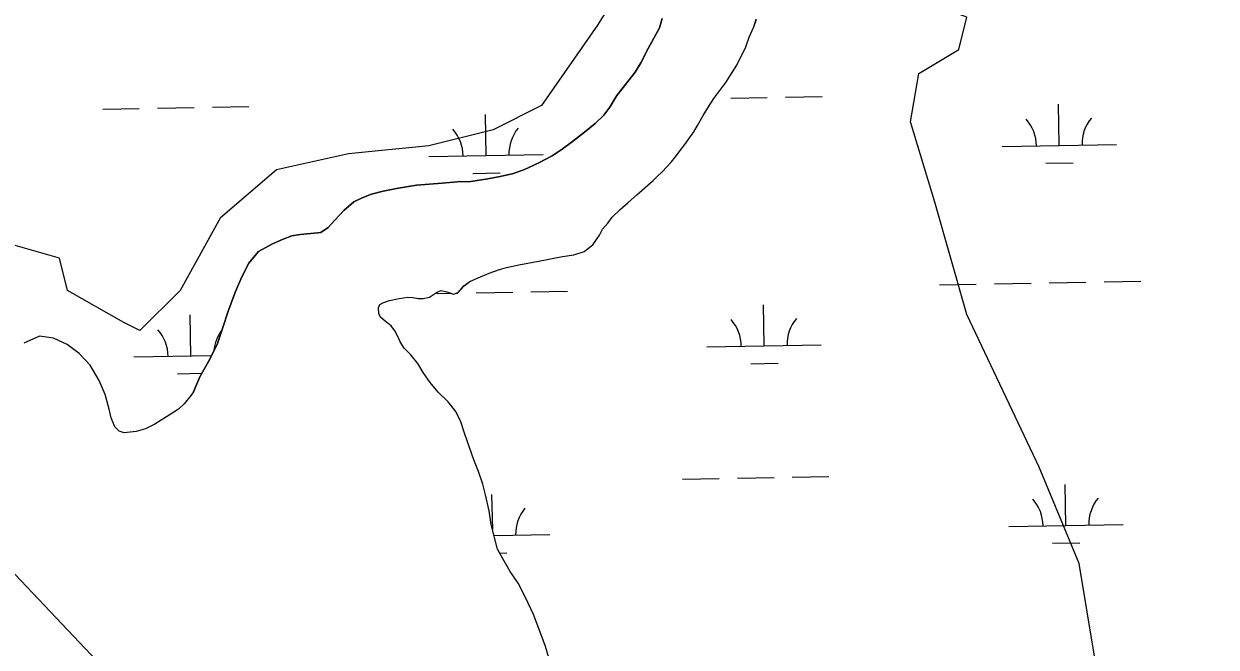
# Model space of a CAD drawing. Extents: x 3903937 to 3942190, y 260677 to 286651.
# Drawn here: x 3931532 to 3932576, y 274704 to 275249 of the extents above; entities that cross this region are included whole.
import ezdxf

# ---------------------------------------------------------------- set-up
doc = ezdxf.new("R2010")
doc.units = 0
for name, color, linetype in [('V-SITE-VEGE', 7, 'Continuous'), ('V-TOPO-SHOR', 7, 'Continuous'), ('V-UTIL-LINE', 7, 'Continuous'), ('V-WETL-SWMP', 7, 'Continuous')]:
    doc.layers.add(name, color=color, linetype=linetype)

msp = doc.modelspace()

# ---------------------------------------------------------------- linework, layer by layer
at = {"layer": 'V-SITE-VEGE'}
for points in [[(3932469.8, 274692.2), (3932455.7, 274776.6), (3932420.6, 274861), (3932357.3, 274994.6), (3932329.2, 275093.1), (3932308.1, 275163.4), (3932315.2, 275205.6), (3932350.3, 275226.7), (3932357.3, 275254.8), (3932301.1, 275275.9), (3932244.9, 275297), (3932258.9, 275360.3), (3932266, 275409.6), (3932258.9, 275486.9), (3932287, 275543.2), (3932315.2, 275564.3), (3932343.3, 275606.5), (3932385.4, 275655.7), (3932434.7, 275733.1), (3932469.8, 275831.5)], [(3932069.1, 275304.1), (3932034, 275247.8), (3931984.8, 275177.5), (3931942.6, 275156.4), (3931886.4, 275142.3), (3931816.1, 275135.3), (3931752.8, 275121.2), (3931703.6, 275079), (3931668.5, 275015.7), (3931633.3, 274980.6), (3931619.3, 274987.6), (3931570.1, 275015.7), (3931563, 275043.9), (3931513.8, 275057.9)]]:
    msp.add_lwpolyline(points, dxfattribs=at)
at = {"layer": 'V-TOPO-SHOR'}
for points in [[(3931680.2, 274927), (3931685.7, 274940.1), (3931693.3, 274953.4), (3931700.9, 274968.5), (3931705.9, 274983.4), (3931710.3, 274996.8), (3931717, 275014.8), (3931722.6, 275027.6), (3931728.8, 275039.7), (3931737.3, 275049.8), (3931749.5, 275056.4), (3931758.8, 275060.7), (3931766.4, 275063.5), (3931773.8, 275064.7), (3931783.1, 275065.5), (3931791.9, 275066.5), (3931798.2, 275070.7), (3931804, 275077.2), (3931811.8, 275085.8), (3931820.5, 275093.3), (3931827.9, 275096.9), (3931836, 275100.1), (3931846.2, 275102.6), (3931857.9, 275105), (3931875.6, 275107.8), (3931897.9, 275109.7), (3931911.2, 275110.9), (3931923.2, 275111.1), (3931937.9, 275113.3), (3931948.8, 275115.5), (3931960.4, 275118), (3931970.1, 275121.6), (3931982.6, 275127.4), (3931994.4, 275133.5), (3932003.1, 275139.3), (3932012.1, 275146.2), (3932022.6, 275154.2), (3932032, 275161.7), (3932039.6, 275169.1), (3932044.9, 275176.2), (3932050.9, 275186.2), (3932059.7, 275197.3), (3932067, 275206.7), (3932071.8, 275215), (3932078.2, 275227.5), (3932088.2, 275245.6), (3932090.7, 275253.6)], [(3931842.3, 275000.4), (3931843.3, 275003.3), (3931845.9, 275004.9), (3931851.8, 275006.9), (3931860.4, 275008.6), (3931867.8, 275009.8), (3931872.2, 275009.5), (3931876.9, 275008.7), (3931881.4, 275008.7), (3931886.9, 275009.7), (3931893.8, 275014.5), (3931897, 275015.6), (3931902.1, 275014.4), (3931907.9, 275012.5), (3931912, 275013.9), (3931917, 275019.8), (3931922.1, 275023.4), (3931929.4, 275026.7), (3931939.1, 275030.8), (3931948.3, 275033.9), (3931954.3, 275035.8), (3931965.2, 275038), (3931977.6, 275040.5), (3931988.5, 275042.6), (3931995.6, 275044), (3932003.4, 275045.3), (3932013.2, 275046.9), (3932022.3, 275049.9), (3932030, 275055.6), (3932035.8, 275064.2), (3932038.3, 275069.2), (3932042.9, 275074.6), (3932046.9, 275079.8), (3932053.7, 275086.6), (3932060.7, 275092.6), (3932068.4, 275099.5), (3932082.7, 275111.8), (3932085.9, 275115.2), (3932090.9, 275119.9), (3932094.4, 275123.7), (3932098.5, 275128.1), (3932102.2, 275132.6), (3932106.4, 275138.2), (3932110.4, 275143.4), (3932113.9, 275148.5), (3932118.2, 275154.6), (3932121.5, 275160.2), (3932126.6, 275168.8), (3932131, 275176.3), (3932135.8, 275183.6), (3932141.8, 275191.8), (3932146.2, 275197.7), (3932151.9, 275206.5), (3932155.9, 275212.8), (3932163.8, 275229), (3932166.8, 275237.3), (3932170.9, 275246.3), (3932173, 275253)], [(3931993.7, 274686.4), (3931988.3, 274704), (3931984.3, 274715.2), (3931977.8, 274732.2), (3931970.9, 274747.1), (3931964.6, 274759.4), (3931957.5, 274769.6), (3931952, 274779.3), (3931946.5, 274789.3), (3931941, 274810.8), (3931939.2, 274822.9), (3931936, 274836.7), (3931933.6, 274846.1), (3931929.9, 274857.2), (3931925.7, 274867.6), (3931922, 274878.4), (3931917.4, 274890.9), (3931914.2, 274900.6), (3931910, 274909.8), (3931903.2, 274918.2), (3931894.6, 274926.7), (3931887.4, 274935), (3931881.3, 274943.9), (3931876.6, 274951.9), (3931870.5, 274959.4), (3931864.8, 274965.3), (3931861.2, 274970.8), (3931859.4, 274974.9), (3931856.6, 274980.5), (3931853.3, 274984.6), (3931848.4, 274988.4), (3931843.7, 274992.7), (3931842.4, 274995.4), (3931842.3, 275000.4)], [(3931680.2, 274927), (3931678.2, 274924), (3931672, 274916.4), (3931667.2, 274911.7), (3931659.1, 274906.7), (3931652.1, 274902.3), (3931646.3, 274898.6), (3931638.2, 274894.6), (3931630.2, 274892.2), (3931619.5, 274891), (3931615.3, 274892.6), (3931611.5, 274896.4), (3931608.3, 274904.2), (3931606.4, 274911.9), (3931602.8, 274924.7), (3931597.8, 274936.8), (3931589.7, 274950.3), (3931580.3, 274960.5), (3931569.8, 274968.4), (3931557.7, 274973.8), (3931545.4, 274975.6), (3931531.6, 274969.5)]]:
    msp.add_lwpolyline(points, dxfattribs=at)
at = {"layer": 'V-UTIL-LINE'}
msp.add_lwpolyline([(3921517.4, 284435.9), (3929017.8, 277413.5), (3932265.6, 273984.1), (3936271.1, 267959.1), (3937259.2, 266527.6)], dxfattribs=at)
at = {"layer": 'V-WETL-SWMP'}
for p, q in [((3932150.6, 275184), (3932182.6, 275184.6)), ((3932198.6, 275184.9), (3932230.6, 275185.4)), ((3931600.8, 275174.3), (3931632.8, 275174.9)), ((3931648.8, 275175.2), (3931680.8, 275175.7)), ((3931696.8, 275176), (3931728.8, 275176.6)), ((3932438.2, 275142.6), (3932437.6, 275178.6)), ((3931936.4, 275133.8), (3931935.8, 275169.8)), ((3932388.2, 275141.8), (3932488.2, 275143.5)), ((3931886.4, 275132.9), (3931986.4, 275134.7)), ((3932426.5, 275127), (3932450.5, 275127.4)), ((3931924.7, 275118.2), (3931948.7, 275118.6)), ((3932333.5, 275020.7), (3932365.5, 275021.3)), ((3932381.5, 275021.6), (3932413.5, 275022.1)), ((3932429.5, 275022.4), (3932461.5, 275023)), ((3932477.5, 275023.2), (3932509.5, 275023.8)), ((3931891.5, 275012.9), (3931905.8, 275013.2)), ((3931910.1, 275013.3), (3931911.7, 275013.3)), ((3931927.7, 275013.6), (3931959.7, 275014.1)), ((3931975.7, 275014.4), (3932007.6, 275015)), ((3932179.8, 274967.3), (3932179.2, 275003.2)), ((3931678, 274958.4), (3931677.4, 274994.4)), ((3932129.8, 274966.4), (3932229.8, 274968.1)), ((3931628, 274957.5), (3931696, 274958.7)), ((3932168.1, 274951.6), (3932192.1, 274952)), ((3931666.3, 274942.8), (3931687.5, 274943.2)), ((3932108.5, 274850.5), (3932140.5, 274851.1)), ((3932156.5, 274851.4), (3932188.5, 274852)), ((3932204.4, 274852.2), (3932236.4, 274852.8)), ((3932444.1, 274810), (3932443.4, 274846)), ((3931942.2, 274806.4), (3931941.6, 274837.2)), ((3932394.1, 274809.1), (3932494.1, 274810.9)), ((3931943.5, 274801.2), (3931992.2, 274802.1)), ((3932432.3, 274794.4), (3932456.3, 274794.8)), ((3931948.4, 274785.9), (3931954.5, 274786))]:
    msp.add_line(p, q, dxfattribs=at)
for points in [[(3932090.7, 275253.6), (3932088.2, 275245.6), (3932078.2, 275227.5), (3932071.8, 275215), (3932067, 275206.7), (3932059.7, 275197.3), (3932050.9, 275186.2), (3932044.9, 275176.2), (3932039.6, 275169.1), (3932032, 275161.7), (3932022.6, 275154.2), (3932012.1, 275146.2), (3932003.1, 275139.3), (3931994.4, 275133.5), (3931982.6, 275127.4), (3931970.1, 275121.6), (3931960.4, 275118), (3931948.8, 275115.5), (3931937.9, 275113.3), (3931923.2, 275111.1), (3931911.2, 275110.9), (3931897.9, 275109.7), (3931875.6, 275107.8), (3931857.9, 275105), (3931846.2, 275102.6), (3931836, 275100.1), (3931827.9, 275096.9), (3931820.5, 275093.3), (3931811.8, 275085.8), (3931804, 275077.2), (3931798.2, 275070.7), (3931791.9, 275066.5), (3931783.1, 275065.5), (3931773.8, 275064.7), (3931766.4, 275063.5), (3931758.8, 275060.7), (3931749.5, 275056.4), (3931737.3, 275049.8), (3931728.8, 275039.7), (3931722.6, 275027.6), (3931717, 275014.8), (3931710.3, 274996.8), (3931705.9, 274983.4), (3931700.9, 274968.5), (3931693.3, 274953.4), (3931685.7, 274940.1), (3931680.2, 274927), (3931678.2, 274924), (3931672, 274916.4), (3931667.2, 274911.7), (3931659.1, 274906.7), (3931652.1, 274902.3), (3931646.3, 274898.6), (3931638.2, 274894.6), (3931630.2, 274892.2), (3931619.5, 274891), (3931615.3, 274892.6), (3931611.5, 274896.4), (3931608.3, 274904.2), (3931606.4, 274911.9), (3931602.8, 274924.7), (3931597.8, 274936.8), (3931589.7, 274950.3), (3931580.3, 274960.5), (3931569.8, 274968.4), (3931557.7, 274973.8)], [(3931843.3, 275003.3), (3931845.9, 275004.9), (3931851.8, 275006.9), (3931860.4, 275008.6), (3931867.8, 275009.8), (3931872.2, 275009.5), (3931876.9, 275008.7), (3931881.4, 275008.7), (3931886.9, 275009.7), (3931893.8, 275014.5), (3931897, 275015.6), (3931902.1, 275014.4), (3931907.9, 275012.5), (3931912, 275013.9), (3931917.1, 275019.8), (3931922.1, 275023.4), (3931929.4, 275026.7), (3931939.1, 275030.8), (3931948.3, 275033.9), (3931954.3, 275035.8), (3931965.2, 275038), (3931977.6, 275040.5), (3931988.5, 275042.6), (3931995.6, 275044), (3932003.4, 275045.3), (3932013.2, 275046.9), (3932022.3, 275049.9), (3932030, 275055.6), (3932035.8, 275064.2), (3932038.3, 275069.2), (3932042.9, 275074.6), (3932046.9, 275079.8), (3932053.7, 275086.6), (3932060.7, 275092.6), (3932068.4, 275099.5), (3932082.7, 275111.8), (3932085.9, 275115.2), (3932090.9, 275119.9), (3932094.4, 275123.7), (3932098.5, 275128.1), (3932102.2, 275132.6), (3932106.4, 275138.2), (3932110.4, 275143.4), (3932113.9, 275148.5), (3932118.2, 275154.6), (3932121.5, 275160.2), (3932126.6, 275168.8), (3932131, 275176.3), (3932135.8, 275183.6), (3932141.8, 275191.8), (3932146.2, 275197.7), (3932151.9, 275206.5), (3932155.9, 275212.8), (3932163.8, 275229), (3932166.8, 275237.3), (3932170.9, 275246.3), (3932173.1, 275253)], [(3931993.7, 274686.4), (3931988.3, 274704), (3931984.3, 274715.2), (3931977.8, 274732.2), (3931970.9, 274747.1), (3931964.6, 274759.4), (3931957.5, 274769.6), (3931952, 274779.3), (3931946.5, 274789.3), (3931941, 274810.8), (3931939.2, 274822.9), (3931936, 274836.7), (3931933.6, 274846.1), (3931929.9, 274857.2), (3931925.7, 274867.6), (3931922, 274878.4), (3931917.4, 274890.9), (3931914.2, 274900.6), (3931910, 274909.8), (3931903.2, 274918.2), (3931894.6, 274926.7), (3931887.4, 274935), (3931881.3, 274943.9), (3931876.6, 274951.9), (3931870.5, 274959.4), (3931864.8, 274965.3), (3931861.2, 274970.8), (3931859.4, 274974.9), (3931856.6, 274980.5), (3931853.3, 274984.6), (3931848.4, 274988.4), (3931843.7, 274992.7), (3931842.4, 274995.4), (3931842.3, 275000.4), (3931843.3, 275003.3)], [(3931557.7, 274973.8), (3931545.4, 274975.6), (3931531.6, 274969.5)]]:
    msp.add_lwpolyline(points, dxfattribs=at)
for centre, start, end in [((3932383, 275142.1), 0.2366, 41.7802), ((3932493.4, 275144.1), 140.2366, 181.7802), ((3931881.1, 275133.3), 0.2366, 41.7802), ((3931991.6, 275135.3), 140.2366, 181.7802), ((3932124.6, 274966.8), 0.2366, 41.7802), ((3932235.1, 274968.7), 140.2366, 181.7802), ((3931622.8, 274957.9), 0.2366, 41.7802), ((3931733.2, 274959.9), 142.989, 174.8804), ((3932388.8, 274809.5), 0.2366, 41.7802), ((3932499.3, 274811.5), 140.2366, 181.7802), ((3931997.5, 274802.6), 140.2366, 181.7802)]:
    msp.add_arc(centre, 35.2, start, end, dxfattribs=at)

doc.saveas('drawing.dxf')
